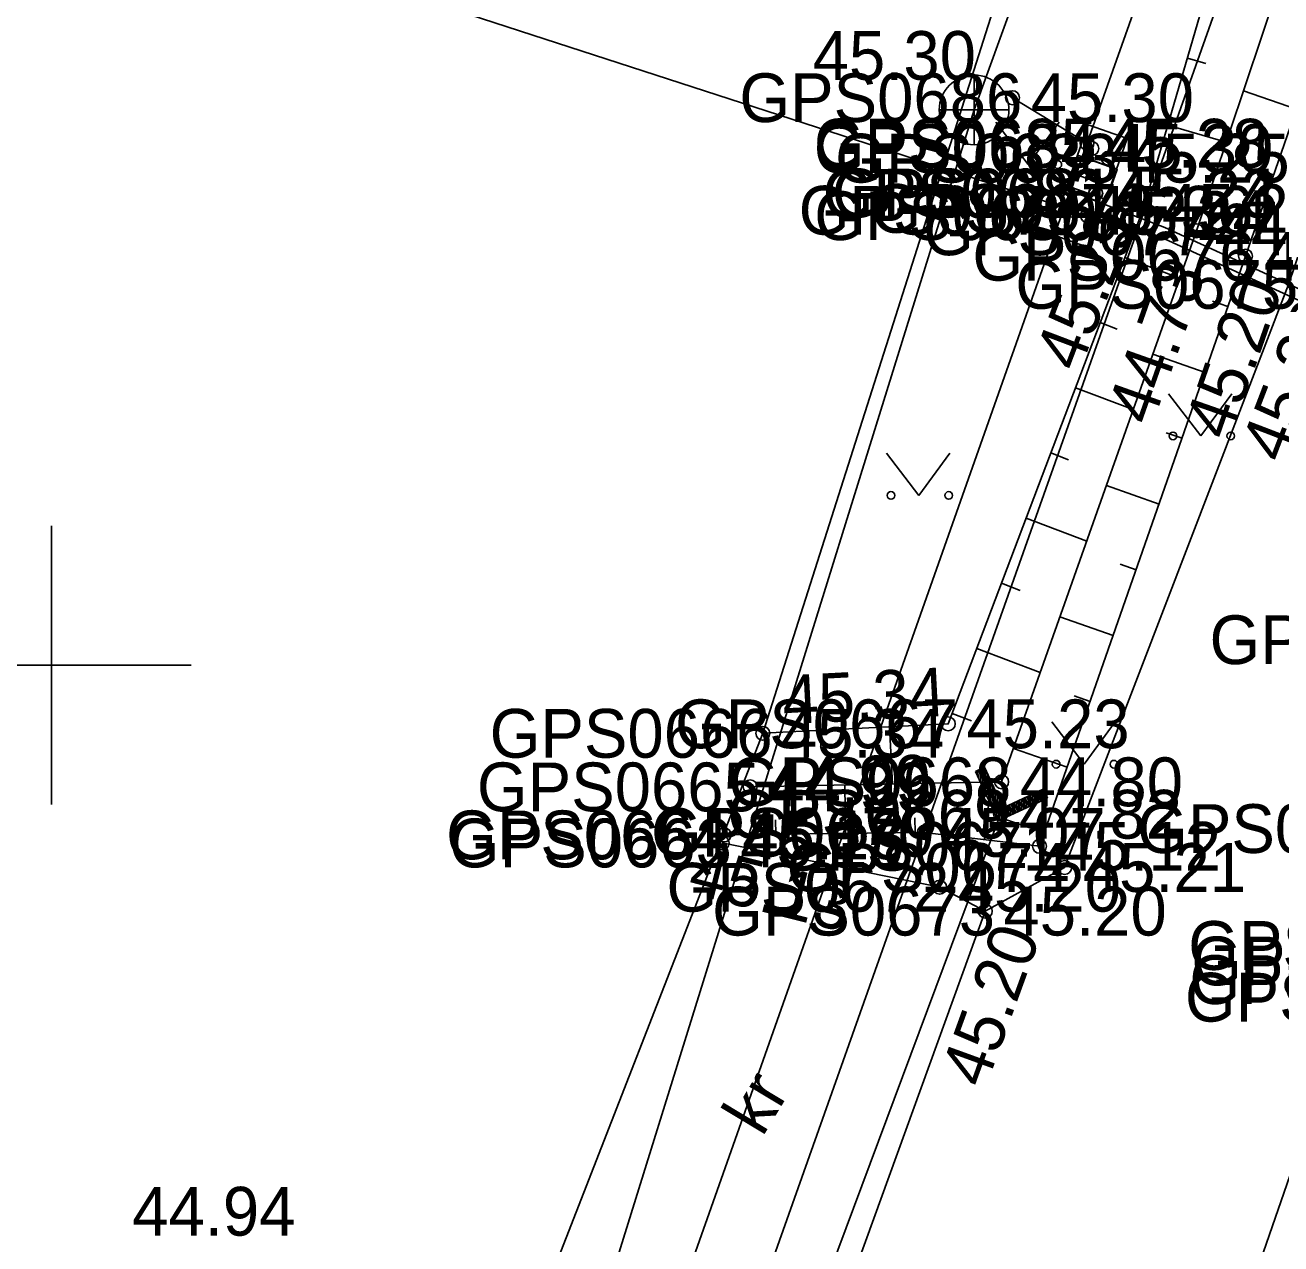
# Model space of a CAD drawing. Extents: x 551623 to 559850, y 6561220 to 6567135.
# Drawn here: x 557099.62 to 557117.64, y 6565591.69 to 6565609.19 of the extents above; entities that cross this region are included whole.
import ezdxf

# ---------------------------------------------------------------- set-up
doc = ezdxf.new("R2010")
doc.units = 0
for name, color, linetype in [('ELRAJATISMP', 7, 'Continuous'), ('HALJASTUS', 7, 'Continuous'), ('KKAEV', 7, 'Continuous'), ('KORGUS-EH2000', 7, 'Continuous'), ('KTRASS', 7, 'Continuous'), ('MOOTKORG-EH2000', 7, 'Continuous'), ('MOOTMPUNKT', 7, 'Continuous'), ('MOOTNR', 7, 'Continuous'), ('MOOTPIIR', 7, 'Continuous'), ('MPKAABEL', 7, 'Continuous'), ('PIIR', 7, 'Continuous'), ('RELJEEF', 7, 'Continuous'), ('TEE', 7, 'Continuous'), ('TRUUP', 7, 'Continuous'), ('VORK', 7, 'Continuous'), ('VTRASS', 7, 'Continuous')]:
    doc.layers.add(name, color=color, linetype=linetype)

msp = doc.modelspace()

# ---------------------------------------------------------------- linework, layer by layer
at = {"layer": 'ELRAJATISMP'}
for p, q in [((557114.718, 6565607.32), (557115.281, 6565607.122)), ((557114.628, 6565607.064), (557115.191, 6565606.866)), ((557114.572, 6565606.88), (557115.135, 6565606.68)), ((557114.481, 6565606.624), (557115.044, 6565606.424))]:
    msp.add_line(p, q, dxfattribs=at)
for points in [[(557114.475, 6565606.628), (557114.871, 6565607.755), (557115.434, 6565607.557), (557115.038, 6565606.43)], [(557114.327, 6565606.189), (557114.727, 6565607.315), (557115.289, 6565607.115), (557114.89, 6565605.989)]]:
    msp.add_lwpolyline(points, close=True, dxfattribs=at)
at = {"layer": 'HALJASTUS'}
for p, q in [((557113.546, 6565607.791), (557114.01, 6565607.185)), ((557114.01, 6565607.185), (557114.455, 6565607.791)), ((557116.027, 6565603.896), (557116.491, 6565603.29)), ((557116.491, 6565603.29), (557116.936, 6565603.896)), ((557111.98, 6565603.043), (557112.444, 6565602.436)), ((557112.444, 6565602.436), (557112.889, 6565603.043)), ((557114.351, 6565599.186), (557114.814, 6565598.579)), ((557114.814, 6565598.579), (557115.26, 6565599.186))]:
    msp.add_line(p, q, dxfattribs=at)
for centre in [(557113.609, 6565607.185), (557114.437, 6565607.185), (557116.09, 6565603.29), (557116.918, 6565603.29), (557112.043, 6565602.436), (557112.872, 6565602.436), (557114.413, 6565598.579), (557115.242, 6565598.579)]:
    msp.add_circle(centre, 0.055, dxfattribs=at)
at = {"layer": 'KKAEV'}
for p, q in [((557113.235, 6565607.469), (557113.235, 6565608.469)), ((557112.735, 6565607.969), (557113.735, 6565607.969))]:
    msp.add_line(p, q, dxfattribs=at)
msp.add_circle((557113.235, 6565607.969), 0.5, dxfattribs=at)
at = {"layer": 'KORGUS-EH2000'}
for centre in [(557113.788, 6565608.144), (557115.668, 6565606.555), (557116.426, 6565606.234), (557117.131, 6565605.869), (557110.204, 6565599.022), (557110.022, 6565598.253), (557109.62, 6565597.448), (557113.397, 6565596.47)]:
    msp.add_circle(centre, 0.1, dxfattribs=at)
at = {"layer": 'KTRASS'}
msp.add_lwpolyline([(557026.803, 6565375.144), (557032.863, 6565383.722), (557042.439, 6565408.103), (557054.708, 6565437.366), (557065.159, 6565467.183), (557074.882, 6565496.793), (557085.218, 6565523.93), (557095.541, 6565553.264), (557105.806, 6565584.058), (557113.235, 6565607.969), (557122.948, 6565634.671), (557136.565, 6565667.041), (557148.593, 6565662.181)], dxfattribs=at)
at = {"layer": 'MOOTMPUNKT'}
for centre in [(557113.788, 6565608.144), (557114.856, 6565607.491), (557114.926, 6565607.415), (557115.161, 6565607.276), (557114.977, 6565606.775), (557114.983, 6565606.77), (557114.639, 6565606.529), (557114.862, 6565606.451), (557115.668, 6565606.555), (557116.426, 6565606.234), (557117.131, 6565605.869), (557110.204, 6565599.022), (557112.865, 6565599.158), (557113.631, 6565598.326), (557110.022, 6565598.253), (557113.616, 6565597.861), (557112.521, 6565597.6), (557109.62, 6565597.448), (557109.65, 6565597.564), (557114.174, 6565597.401), (557114.535, 6565597.096), (557112.742, 6565596.813), (557113.397, 6565596.47)]:
    msp.add_circle(centre, 0.1, dxfattribs=at)
at = {"layer": 'MOOTPIIR'}
msp.add_lwpolyline([(557139.744, 6565680.935), (557134.119, 6565666.153), (557132.379, 6565660.644), (557125.645, 6565644.222), (557124.398, 6565640.179), (557120.444, 6565626.791), (557116.396, 6565618.485), (557110.204, 6565599.022), (557106.621, 6565589.829), (557104.252, 6565584.831), (557099.902, 6565572.968), (557091.714, 6565547.834), (557091.204, 6565546.398), (557089.975, 6565543.016), (557089.03, 6565541.834), (557085.345, 6565527.333)], dxfattribs=at)
at = {"layer": 'MPKAABEL'}
msp.add_line((557113.788, 6565608.144), (557114.856, 6565607.491), dxfattribs=at)
for points in [[(557126.58, 6565612.013), (557124.657, 6565607.634), (557123.418, 6565603.66), (557122.26, 6565603.402), (557115.972, 6565606.28), (557114.948, 6565606.672)], [(557122.392, 6565599.512), (557122.046, 6565599.779), (557122.913, 6565602.174), (557122.16, 6565603.283), (557115.914, 6565606.142), (557114.907, 6565606.527)]]:
    msp.add_lwpolyline(points, dxfattribs=at)
at = {"layer": 'PIIR'}
for points in [[(557143.03, 6565692.36), (557157.5, 6565654.27), (557142.14, 6565653.78), (557122.77, 6565599.28), (557106.21, 6565552.32), (557093.58, 6565515.97), (557085.1, 6565492.2), (557086.02, 6565487.88), (557073.92, 6565497.32), (557076.42, 6565497.95), (557098, 6565559.71), (557096.67, 6565561.36), (557100.66, 6565572.69), (557102.77, 6565573.26), (557114.53, 6565606.57), (557127.78, 6565643.89), (557142.97, 6565686.18)], [(557048.49, 6565668.68), (557127.78, 6565643.89), (557114.53, 6565606.57), (557036.55, 6565631.87)], [(557036.55, 6565631.87), (557114.53, 6565606.57), (557102.77, 6565573.26), (557025.39, 6565597.47)]]:
    msp.add_lwpolyline(points, close=True, dxfattribs=at)
at = {"layer": 'RELJEEF'}
for p, q in [((557116.297, 6565608.712), (557116.56, 6565608.636)), ((557117.861, 6565607.98), (557117.101, 6565608.243)), ((557116.017, 6565607.752), (557116.854, 6565607.508)), ((557117.534, 6565607.035), (557117.309, 6565607.113)), ((557115.737, 6565606.792), (557115.977, 6565606.723)), ((557117.208, 6565606.09), (557116.464, 6565606.347)), ((557115.401, 6565605.851), (557116.186, 6565605.554)), ((557116.878, 6565605.146), (557116.655, 6565605.224)), ((557115.047, 6565604.916), (557115.289, 6565604.824)), ((557116.549, 6565604.202), (557115.8, 6565604.463)), ((557114.693, 6565603.981), (557115.519, 6565603.668)), ((557116.219, 6565603.258), (557115.993, 6565603.336)), ((557114.338, 6565603.046), (557114.592, 6565602.949)), ((557115.889, 6565602.313), (557115.134, 6565602.577)), ((557113.984, 6565602.111), (557114.852, 6565601.782)), ((557115.56, 6565601.369), (557115.332, 6565601.449)), ((557113.63, 6565601.176), (557113.896, 6565601.074)), ((557115.23, 6565600.425), (557114.467, 6565600.692)), ((557113.275, 6565600.24), (557114.185, 6565599.895)), ((557114.9, 6565599.481), (557114.67, 6565599.562)), ((557112.921, 6565599.305), (557113.2, 6565599.199)), ((557112.023, 6565599.115), (557112.065, 6565598.294)), ((557111.025, 6565599.064), (557111.037, 6565598.827)), ((557114.571, 6565598.537), (557113.8, 6565598.806)), ((557111.389, 6565597.586), (557111.381, 6565598.28)), ((557113.383, 6565597.496), (557113.482, 6565598.323)), ((557110.39, 6565597.573), (557110.387, 6565597.779)), ((557112.389, 6565597.598), (557112.387, 6565597.809)), ((557114.241, 6565597.593), (557113.636, 6565597.804))]:
    msp.add_line(p, q, dxfattribs=at)
for points in [[(557116.335, 6565618.343), (557119.105, 6565617.112), (557119.71, 6565616.018), (557116.426, 6565606.234), (557113.631, 6565598.326), (557110.022, 6565598.253)], [(557116.321, 6565618.027), (557118.633, 6565616.727), (557115.668, 6565606.555), (557112.865, 6565599.158), (557110.204, 6565599.022)], [(557119.606, 6565617.397), (557120.851, 6565616.622), (557117.131, 6565605.869), (557114.174, 6565597.401), (557112.521, 6565597.6), (557109.65, 6565597.564)]]:
    msp.add_lwpolyline(points, dxfattribs=at)
at = {"layer": 'TEE'}
for points in [[(557143.358, 6565678.174), (557138.558, 6565664.435), (557136.96, 6565659.233), (557132.351, 6565646.148), (557129.9, 6565639.419), (557125.021, 6565626.31), (557121.502, 6565616.551), (557117.747, 6565605.465), (557114.535, 6565597.096), (557113.397, 6565596.47), (557110.079, 6565587.319), (557110.691, 6565586.826), (557109.779, 6565583.198), (557104.291, 6565567.464), (557095.848, 6565544.395), (557094.385, 6565540.223), (557089.288, 6565525.984)], [(557092.088, 6565511.985), (557090.727, 6565512.907), (557089.23, 6565514.428), (557091.324, 6565520.351), (557091.733, 6565520.689), (557092.882, 6565523.804), (557092.721, 6565524.388), (557097.215, 6565535.867), (557101.757, 6565547.928), (557103.641, 6565553.302), (557108.597, 6565566.722), (557113.999, 6565581.937), (557115.285, 6565585.504), (557119.495, 6565597.655), (557120.533, 6565600.365), (557121.605, 6565603.738), (557128.082, 6565621.715), (557134.236, 6565638.871), (557136.362, 6565644.832), (557143.373, 6565664.048), (557146.52, 6565672.286)], [(557113.397, 6565596.47), (557112.742, 6565596.813), (557109.62, 6565597.448)]]:
    msp.add_lwpolyline(points, dxfattribs=at)
at = {"layer": 'TRUUP'}
for p, q in [((557113.387, 6565598.534), (557113.257, 6565598.474)), ((557113.257, 6565598.474), (557113.581, 6565597.766)), ((557113.284, 6565598.487), (557113.282, 6565598.421)), ((557113.31, 6565598.498), (557113.305, 6565598.371)), ((557113.322, 6565598.504), (557113.616, 6565597.861)), ((557113.335, 6565598.51), (557113.328, 6565598.32)), ((557113.361, 6565598.521), (557113.351, 6565598.27)), ((557113.386, 6565598.533), (557113.374, 6565598.219)), ((557113.387, 6565598.534), (557113.651, 6565597.955)), ((557113.409, 6565598.485), (557113.397, 6565598.169)), ((557113.432, 6565598.434), (557113.42, 6565598.118)), ((557113.455, 6565598.384), (557113.443, 6565598.068)), ((557113.478, 6565598.333), (557113.466, 6565598.017)), ((557113.501, 6565598.283), (557113.489, 6565597.967)), ((557113.525, 6565598.232), (557113.512, 6565597.916)), ((557113.651, 6565597.955), (557114.229, 6565598.219)), ((557114.224, 6565598.217), (557114.218, 6565598.057)), ((557114.229, 6565598.219), (557114.289, 6565598.09)), ((557113.548, 6565598.182), (557113.535, 6565597.865)), ((557113.571, 6565598.131), (557113.558, 6565597.815)), ((557113.581, 6565597.766), (557114.289, 6565598.09)), ((557113.594, 6565598.08), (557113.582, 6565597.767)), ((557113.616, 6565597.861), (557114.259, 6565598.154)), ((557113.817, 6565598.031), (557113.811, 6565597.871)), ((557113.842, 6565598.042), (557113.836, 6565597.883)), ((557113.868, 6565598.054), (557113.862, 6565597.895)), ((557113.893, 6565598.066), (557113.887, 6565597.906)), ((557113.919, 6565598.077), (557113.913, 6565597.918)), ((557113.944, 6565598.089), (557113.938, 6565597.93)), ((557113.97, 6565598.101), (557113.964, 6565597.941)), ((557113.995, 6565598.112), (557113.989, 6565597.953)), ((557114.021, 6565598.124), (557114.015, 6565597.964)), ((557114.046, 6565598.135), (557114.04, 6565597.976)), ((557114.072, 6565598.147), (557114.065, 6565597.988)), ((557114.097, 6565598.159), (557114.091, 6565597.999)), ((557114.123, 6565598.17), (557114.116, 6565598.011)), ((557114.148, 6565598.182), (557114.142, 6565598.023)), ((557114.174, 6565598.194), (557114.167, 6565598.034)), ((557114.199, 6565598.205), (557114.193, 6565598.046)), ((557114.248, 6565598.179), (557114.244, 6565598.069)), ((557114.271, 6565598.128), (557114.269, 6565598.081)), ((557113.616, 6565597.861), (557109.311, 6565586.324)), ((557113.617, 6565598.03), (557113.607, 6565597.778)), ((557113.64, 6565597.979), (557113.633, 6565597.79)), ((557113.664, 6565597.961), (557113.658, 6565597.802)), ((557113.69, 6565597.973), (557113.683, 6565597.813)), ((557113.715, 6565597.984), (557113.709, 6565597.825)), ((557113.741, 6565597.996), (557113.734, 6565597.837)), ((557113.766, 6565598.008), (557113.76, 6565597.848)), ((557113.792, 6565598.019), (557113.785, 6565597.86))]:
    msp.add_line(p, q, dxfattribs=at)
at = {"layer": 'VORK'}
for p, q in [((557100, 6565602), (557100, 6565598)), ((557098, 6565600), (557102, 6565600))]:
    msp.add_line(p, q, dxfattribs=at)
at = {"layer": 'VTRASS'}
msp.add_lwpolyline([(557145.322, 6565689.495), (557134.032, 6565659.135), (557130.382, 6565646.475), (557120.112, 6565618.925), (557118.572, 6565614.685), (557109.512, 6565589.115), (557108.482, 6565586.205), (557104.61, 6565573.91), (557101.828, 6565566.771), (557100.892, 6565564.715), (557100.207, 6565563.094), (557095.302, 6565548.745), (557082.162, 6565511.115), (557077.662, 6565498.385), (557074.832, 6565487.185), (557073.992, 6565486.035), (557070.902, 6565479.045), (557049.552, 6565418.835), (557036.81, 6565383.508), (557036.652, 6565383.055), (557029.612, 6565366.205)], dxfattribs=at)

# ---------------------------------------------------------------- texts
at = {"layer": 'KORGUS-EH2000'}
msp.add_text(' 45.30', height=0.7, dxfattribs=at).set_placement((557110.66, 6565608.4))
for s, rotation, p in [(' 45.29', 69.2446, (557114.651, 6565603.944)), (' 44.73', 70.5322, (557115.698, 6565603.171)), (' 45.20', 70.7514, (557116.811, 6565602.959)), (' 45.22', 69.0042, (557117.6, 6565602.631)), (' 45.34', 2.9389, (557110.241, 6565599.138)), (' 44.99', 1.1556, (557110.025, 6565597.964)), (' 45.13', 345.9303, (557108.852, 6565596.799)), (' 45.20', 70.0718, (557113.306, 6565593.662))]:
    msp.add_text(s, height=0.7, rotation=rotation, dxfattribs=at).set_placement(p)
at = {"layer": 'MOOTKORG-EH2000'}
for s, p in [(' 45.30', (557113.788, 6565607.794)), (' 45.28', (557114.856, 6565607.141)), (' 45.30', (557114.926, 6565607.065)), (' 45.25', (557115.161, 6565606.926)), (' 45.24', (557114.977, 6565606.425)), (' 45.23', (557114.983, 6565606.42)), (' 45.36', (557114.639, 6565606.179)), (' 45.29', (557115.668, 6565606.205)), (' 45.24', (557114.862, 6565606.101)), (' 44.73', (557116.426, 6565605.884)), (' 45.20', (557117.131, 6565605.519)), (' 45.23', (557112.865, 6565598.808)), (' 45.34', (557110.204, 6565598.672)), (' 44.99', (557110.022, 6565597.903)), (' 44.80', (557113.631, 6565597.976)), (' 44.82', (557113.616, 6565597.511)), (' 45.13', (557109.65, 6565597.214)), (' 45.07', (557112.521, 6565597.25)), (' 45.15', (557109.62, 6565597.098)), (' 45.12', (557114.174, 6565597.051)), (' 45.21', (557114.535, 6565596.746)), (' 45.20', (557112.742, 6565596.463)), (' 45.20', (557113.397, 6565596.12))]:
    msp.add_text(s, height=0.7, dxfattribs=at).set_placement(p)
at = {"layer": 'MOOTNR'}
for s, p in [('GPS0686 ', (557109.868, 6565607.794)), ('GPS0684 ', (557110.936, 6565607.065)), ('GPS0685 ', (557110.937, 6565607.141)), ('GPS0683 ', (557111.242, 6565606.926)), ('GPS0682 ', (557111.063, 6565606.42)), ('GPS0681 ', (557111.197, 6565606.425)), ('GPS0679 ', (557110.719, 6565606.179)), ('GPS0678 ', (557111.748, 6565606.205)), ('GPS0680 ', (557110.942, 6565606.101)), ('GPS0677 ', (557112.506, 6565605.884)), ('GPS0676 ', (557113.211, 6565605.519)), ('GPS0675 ', (557113.827, 6565605.115)), ('GPS0060 ', (557116.614, 6565600.015)), ('GPS0667 ', (557108.945, 6565598.808)), ('GPS0666 ', (557106.285, 6565598.672)), ('GPS0665 ', (557106.102, 6565597.903)), ('GPS0668 ', (557109.711, 6565597.976)), ('GPS0669 ', (557109.696, 6565597.511)), ('GPS0664 ', (557105.66, 6565597.214)), ('GPS0670 ', (557108.601, 6565597.25)), ('GPS0068 ', (557115.575, 6565597.305)), ('GPS0663 ', (557105.701, 6565597.098)), ('GPS0671 ', (557110.394, 6565597.051)), ('GPS0674 ', (557110.545, 6565596.746)), ('GPS0672 ', (557108.822, 6565596.463)), ('GPS0673 ', (557109.477, 6565596.12)), ('GPS0069 ', (557116.308, 6565595.627)), ('GPS0064 ', (557116.352, 6565595.405)), ('GPS0065 ', (557116.324, 6565595.137)), ('GPS0070 ', (557116.261, 6565594.885))]:
    msp.add_text(s, height=0.7, dxfattribs=at).set_placement(p)
at = {"layer": 'TEE'}
msp.add_text('kr', height=0.7, rotation=58.9351, dxfattribs=at).set_placement((557110.197, 6565593.217))
at = {"layer": 'TRUUP'}
msp.add_text('44.94', height=0.7, dxfattribs=at).set_placement((557101.156, 6565591.813))

doc.saveas('drawing.dxf')
